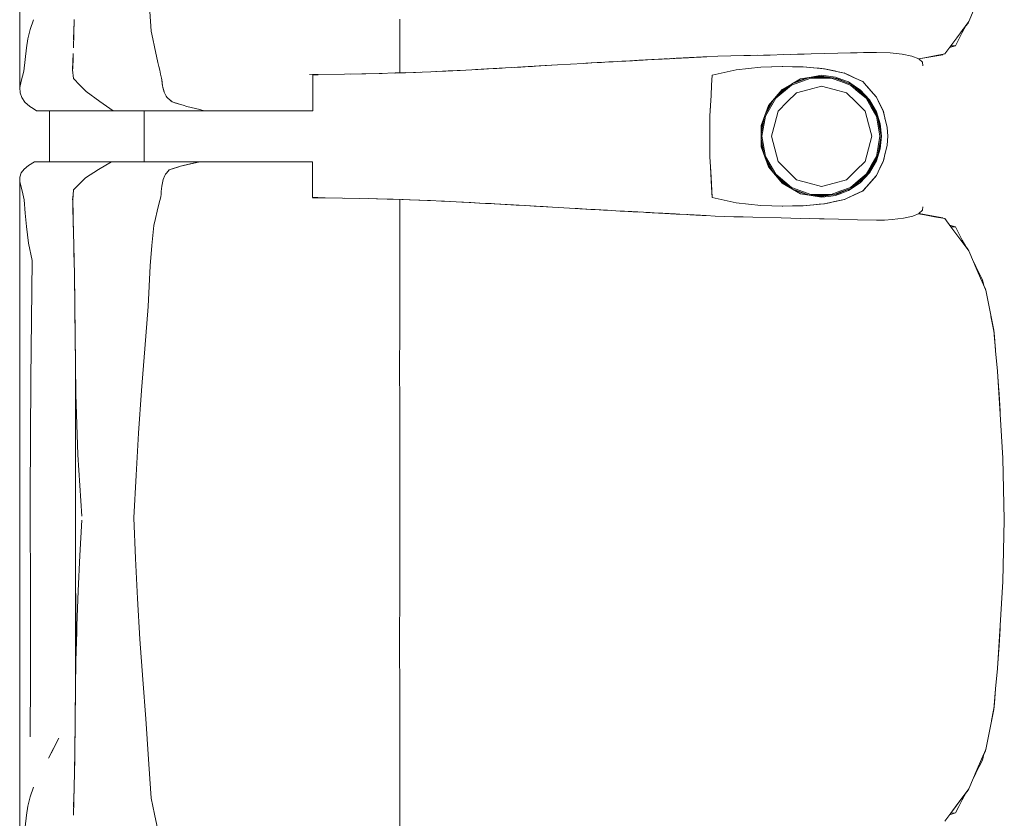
# Model space of a CAD drawing. Header units: millimetres. Extents: x -261 to 187, y -214 to 106.
# Tile 896 of 1056: x -199.671 to -198.899, y 14.096 to 14.721. Entities that reach past the tile are written whole.
import ezdxf

# ---------------------------------------------------------------- set-up
doc = ezdxf.new("R2010")
doc.units = ezdxf.units.MM
doc.header["$LTSCALE"] = 0.005
doc.header["$MEASUREMENT"] = 0
doc.layers.add('IFC-Elemento de mobília-Contorno', color=9, linetype='Continuous', lineweight=5)
doc.layers.add('IFC-Laje-Contorno', color=9, linetype='Continuous', lineweight=5)

msp = doc.modelspace()

# ---------------------------------------------------------------- linework, layer by layer
at = {"layer": 'IFC-Elemento de mobília-Contorno', "lineweight": 5}
for p, q in [((-199.67117, 14.83564), (-199.67109, 14.66802)), ((-198.92716, 14.71982), (-198.92054, 14.73521)), ((-199.56916, 14.72768), (-199.56822, 14.71236)), ((-199.66285, 14.71359), (-199.66035, 14.72108)), ((-199.62876, 14.71032), (-199.62845, 14.72147)), ((-199.62862, 14.71382), (-199.62852, 14.71883)), ((-199.37331, 14.67962), (-199.37331, 14.7217)), ((-198.93663, 14.70715), (-198.92716, 14.71982)), ((-198.92775, 14.71866), (-198.92737, 14.71953)), ((-198.92775, 14.71866), (-198.92737, 14.71953)), ((-199.66473, 14.70627), (-199.66285, 14.71359)), ((-199.62889, 14.70548), (-199.62862, 14.71382)), ((-199.56822, 14.71236), (-199.56689, 14.70619)), ((-198.93493, 14.70604), (-198.93229, 14.71123)), ((-198.93426, 14.71032), (-198.93189, 14.71349)), ((-198.93229, 14.71123), (-198.92965, 14.71641)), ((-198.9319, 14.71347), (-198.93189, 14.71349)), ((-198.9298, 14.71611), (-198.92775, 14.71866)), ((-198.9298, 14.71611), (-198.92775, 14.71866)), ((-198.9298, 14.71611), (-198.92775, 14.71866)), ((-198.92965, 14.71641), (-198.92954, 14.71664)), ((-199.66591, 14.69917), (-199.66473, 14.70627)), ((-199.62906, 14.69918), (-199.62876, 14.71032)), ((-199.56689, 14.70619), (-199.56556, 14.70002)), ((-198.94137, 14.70081), (-198.93663, 14.70715)), ((-198.93756, 14.70086), (-198.93493, 14.70604)), ((-198.93663, 14.70715), (-198.93426, 14.71032)), ((-199.66693, 14.69007), (-199.66591, 14.69917)), ((-199.56556, 14.70002), (-199.56289, 14.68769)), ((-199.02995, 14.69502), (-198.99958, 14.6957)), ((-199.01982, 14.69525), (-198.99958, 14.6957)), ((-199.0097, 14.69548), (-198.99958, 14.6957)), ((-198.99958, 14.6957), (-198.98876, 14.69535)), ((-198.94611, 14.69448), (-198.94374, 14.69765)), ((-198.94374, 14.69765), (-198.94137, 14.70081)), ((-198.94234, 14.69951), (-198.93756, 14.70086)), ((-198.94137, 14.70081), (-198.93756, 14.70086)), ((-199.66796, 14.68097), (-199.66693, 14.69007)), ((-199.62967, 14.68195), (-199.62945, 14.68843)), ((-199.62966, 14.68319), (-199.62936, 14.69118)), ((-199.62945, 14.68843), (-199.62923, 14.69492)), ((-199.62936, 14.69118), (-199.62931, 14.69249)), ((-199.22329, 14.68736), (-199.2139, 14.68788)), ((-199.21591, 14.68777), (-199.20926, 14.68814)), ((-199.21514, 14.68781), (-199.21258, 14.68795)), ((-199.20926, 14.68814), (-199.2026, 14.68851)), ((-199.20926, 14.68814), (-199.20593, 14.68833)), ((-199.20593, 14.68833), (-199.19928, 14.6887)), ((-199.2026, 14.68851), (-199.19928, 14.6887)), ((-199.19928, 14.6887), (-199.19595, 14.68888)), ((-199.19595, 14.68888), (-199.19256, 14.68907)), ((-199.19295, 14.68905), (-199.19275, 14.68906)), ((-199.19275, 14.68906), (-199.19072, 14.68917)), ((-199.19256, 14.68907), (-199.18071, 14.68971)), ((-199.19256, 14.68907), (-199.18918, 14.68925)), ((-199.19256, 14.68907), (-199.19072, 14.68917)), ((-199.19072, 14.68917), (-199.18864, 14.68929)), ((-199.18918, 14.68925), (-199.1824, 14.68962)), ((-199.18918, 14.68925), (-199.18579, 14.68944)), ((-199.18864, 14.68929), (-199.18419, 14.68952)), ((-199.18864, 14.68929), (-199.18713, 14.68936)), ((-199.18579, 14.68944), (-199.1841, 14.68953)), ((-199.1841, 14.68953), (-199.1824, 14.68962)), ((-199.1841, 14.68953), (-199.18274, 14.6896)), ((-199.18402, 14.68953), (-199.1791, 14.6898)), ((-199.1824, 14.68962), (-199.18071, 14.68971)), ((-199.18071, 14.68971), (-199.17056, 14.69026)), ((-199.18071, 14.68971), (-199.17394, 14.69008)), ((-199.18071, 14.68971), (-199.17902, 14.6898)), ((-199.17902, 14.6898), (-199.17563, 14.68999)), ((-199.17563, 14.68999), (-199.17394, 14.69008)), ((-199.17056, 14.69026), (-199.16886, 14.69036)), ((-199.16886, 14.69036), (-199.16749, 14.69043)), ((-199.16749, 14.69043), (-199.16201, 14.69072)), ((-199.16749, 14.69043), (-199.16612, 14.6905)), ((-199.16612, 14.6905), (-199.16338, 14.69065)), ((-199.16228, 14.6907), (-199.16175, 14.69073)), ((-199.16201, 14.69072), (-199.14967, 14.69137)), ((-199.16201, 14.69072), (-199.15789, 14.69093)), ((-199.16201, 14.69072), (-199.15926, 14.69087)), ((-199.16088, 14.69078), (-199.16065, 14.69079)), ((-199.16065, 14.69079), (-199.16021, 14.69082)), ((-199.15926, 14.69087), (-199.15789, 14.69093)), ((-199.1591, 14.69088), (-199.15754, 14.69096)), ((-199.15789, 14.69093), (-199.15652, 14.69101)), ((-199.15754, 14.69096), (-199.15547, 14.69107)), ((-199.15652, 14.69101), (-199.14967, 14.69137)), ((-199.15652, 14.69101), (-199.15515, 14.69108)), ((-199.15651, 14.69101), (-199.15547, 14.69107)), ((-199.15547, 14.69107), (-199.15378, 14.69115)), ((-199.15515, 14.69108), (-199.15378, 14.69115)), ((-199.15378, 14.69115), (-199.15241, 14.69123)), ((-199.15241, 14.69123), (-199.15104, 14.6913)), ((-199.15104, 14.6913), (-199.14967, 14.69137)), ((-199.14967, 14.69137), (-199.1483, 14.69144)), ((-199.1483, 14.69144), (-199.14761, 14.69148)), ((-199.14761, 14.69148), (-199.14692, 14.69152)), ((-199.14692, 14.69152), (-199.14602, 14.69156)), ((-199.14602, 14.69156), (-199.14422, 14.69166)), ((-199.14602, 14.69156), (-199.14512, 14.69161)), ((-199.14512, 14.69161), (-199.14422, 14.69166)), ((-199.14422, 14.69166), (-199.13703, 14.69202)), ((-199.14422, 14.69166), (-199.14063, 14.69184)), ((-199.14422, 14.69166), (-199.14332, 14.6917)), ((-199.14332, 14.6917), (-199.14242, 14.69175)), ((-199.14242, 14.69175), (-199.14018, 14.69186)), ((-199.14063, 14.69184), (-199.13883, 14.69193)), ((-199.14063, 14.69184), (-199.13973, 14.69189)), ((-199.14063, 14.69184), (-199.14018, 14.69186)), ((-199.14018, 14.69186), (-199.13793, 14.69198)), ((-199.14018, 14.69186), (-199.13883, 14.69193)), ((-199.13973, 14.69189), (-199.13883, 14.69193)), ((-199.13883, 14.69193), (-199.13703, 14.69202)), ((-199.13883, 14.69193), (-199.13793, 14.69198)), ((-199.13793, 14.69198), (-199.13567, 14.6921)), ((-199.13793, 14.69198), (-199.13703, 14.69202)), ((-199.13793, 14.69198), (-199.13748, 14.69201)), ((-199.13748, 14.69201), (-199.13703, 14.69202)), ((-199.13703, 14.69202), (-199.13567, 14.6921)), ((-199.13567, 14.6921), (-199.13432, 14.69217)), ((-199.13522, 14.69212), (-199.13387, 14.69219)), ((-199.13522, 14.69212), (-199.13432, 14.69217)), ((-199.13387, 14.69219), (-199.13297, 14.69224)), ((-199.13387, 14.69219), (-199.13342, 14.69221)), ((-199.13297, 14.69224), (-199.13253, 14.69226)), ((-199.13253, 14.69226), (-199.1239, 14.6927)), ((-199.1239, 14.6927), (-199.11368, 14.69293)), ((-199.11368, 14.69293), (-199.10345, 14.69315)), ((-199.10345, 14.69315), (-199.08811, 14.69349)), ((-199.10345, 14.69315), (-199.09834, 14.69327)), ((-199.09834, 14.69327), (-199.08811, 14.69349)), ((-199.09834, 14.69327), (-199.09322, 14.69338)), ((-199.08811, 14.69349), (-199.083, 14.6936)), ((-199.083, 14.6936), (-199.07227, 14.6939)), ((-199.07227, 14.6939), (-199.05617, 14.69435)), ((-199.0669, 14.69405), (-199.05617, 14.69435)), ((-199.0669, 14.69405), (-199.06153, 14.6942)), ((-199.06153, 14.6942), (-199.0508, 14.6945)), ((-199.0508, 14.6945), (-199.04007, 14.69479)), ((-199.04007, 14.69479), (-199.02995, 14.69502)), ((-199.01982, 14.69525), (-199.0097, 14.69548)), ((-198.98876, 14.69535), (-198.97933, 14.69437)), ((-198.97933, 14.69437), (-198.97178, 14.69276)), ((-198.97178, 14.69276), (-198.96645, 14.69059)), ((-198.96645, 14.69059), (-198.96354, 14.68801)), ((-198.96644, 14.69059), (-198.96181, 14.69147)), ((-198.96636, 14.69051), (-198.94768, 14.69384)), ((-198.96636, 14.69051), (-198.96334, 14.69105)), ((-198.96354, 14.68801), (-198.96316, 14.68525)), ((-198.96334, 14.69105), (-198.95551, 14.69245)), ((-198.96181, 14.69147), (-198.95396, 14.69297)), ((-198.95551, 14.69245), (-198.94768, 14.69384)), ((-198.95396, 14.69297), (-198.94611, 14.69448)), ((-198.94768, 14.69384), (-198.94736, 14.69424)), ((-198.94768, 14.69384), (-198.94736, 14.69424)), ((-198.94768, 14.69384), (-198.94736, 14.69424)), ((-198.94768, 14.69384), (-198.94738, 14.69423)), ((-199.669, 14.67704), (-199.66796, 14.68097)), ((-199.62967, 14.68195), (-199.6291, 14.67524)), ((-199.62966, 14.68319), (-199.62964, 14.6829)), ((-199.56289, 14.68769), (-199.56216, 14.68466)), ((-199.56216, 14.68466), (-199.56143, 14.68162)), ((-199.56143, 14.68162), (-199.56069, 14.67859)), ((-199.36247, 14.67993), (-199.34891, 14.6805)), ((-199.36089, 14.68003), (-199.35712, 14.68016)), ((-199.34891, 14.6805), (-199.33534, 14.68108)), ((-199.34494, 14.68067), (-199.3371, 14.68104)), ((-199.3371, 14.68104), (-199.32601, 14.68157)), ((-199.33534, 14.68108), (-199.32137, 14.68181)), ((-199.32137, 14.68181), (-199.30739, 14.68253)), ((-199.31387, 14.6822), (-199.30511, 14.68268)), ((-199.30739, 14.68253), (-199.30013, 14.68295)), ((-199.30511, 14.68268), (-199.29711, 14.68312)), ((-199.30013, 14.68295), (-199.28561, 14.68377)), ((-199.29711, 14.68312), (-199.29287, 14.68336)), ((-199.28561, 14.68377), (-199.27835, 14.68418)), ((-199.28561, 14.68377), (-199.28088, 14.68404)), ((-199.28312, 14.68391), (-199.27264, 14.68452)), ((-199.28088, 14.68404), (-199.27264, 14.68452)), ((-199.27835, 14.68418), (-199.27118, 14.6846)), ((-199.27264, 14.68452), (-199.25837, 14.68534)), ((-199.27264, 14.68452), (-199.26908, 14.68472)), ((-199.27118, 14.6846), (-199.24968, 14.68585)), ((-199.27118, 14.6846), (-199.26402, 14.68501)), ((-199.26402, 14.68501), (-199.24968, 14.68585)), ((-199.24968, 14.68585), (-199.22934, 14.68701)), ((-199.22934, 14.68701), (-199.22257, 14.6874)), ((-199.22934, 14.68701), (-199.2274, 14.68712)), ((-199.2274, 14.68712), (-199.22329, 14.68736)), ((-199.22695, 14.68715), (-199.22329, 14.68736)), ((-199.22588, 14.68721), (-199.22329, 14.68736)), ((-199.22329, 14.68736), (-199.21514, 14.68781)), ((-199.22257, 14.6874), (-199.21591, 14.68777)), ((-199.12829, 14.67793), (-199.10947, 14.68199)), ((-199.11888, 14.67996), (-199.10947, 14.68199)), ((-199.10947, 14.68199), (-199.09018, 14.68405)), ((-199.10947, 14.68199), (-199.09983, 14.68302)), ((-199.09983, 14.68302), (-199.09018, 14.68405)), ((-199.09018, 14.68405), (-199.07308, 14.68459)), ((-199.09018, 14.68405), (-199.08176, 14.68432)), ((-199.08176, 14.68432), (-199.07335, 14.68459)), ((-199.0734, 14.68459), (-199.06529, 14.68446)), ((-199.07335, 14.68459), (-199.07329, 14.68458)), ((-199.07308, 14.68459), (-199.05715, 14.68432)), ((-199.06529, 14.68446), (-199.05723, 14.68432)), ((-199.05723, 14.68432), (-199.04894, 14.68358)), ((-199.05715, 14.68432), (-199.04877, 14.68356)), ((-199.04894, 14.68358), (-199.04065, 14.68284)), ((-199.04877, 14.68356), (-199.04458, 14.68318)), ((-199.04458, 14.68318), (-199.04039, 14.6828)), ((-199.04119, 14.68289), (-199.04039, 14.6828)), ((-199.04065, 14.68284), (-199.02467, 14.67945)), ((-199.04039, 14.6828), (-199.03642, 14.68196)), ((-199.03642, 14.68196), (-199.03241, 14.6811)), ((-199.03245, 14.68111), (-199.02848, 14.68025)), ((-199.02848, 14.68025), (-199.02451, 14.6794)), ((-199.67109, 14.66802), (-199.67004, 14.6731)), ((-199.67004, 14.6731), (-199.669, 14.67704)), ((-199.6291, 14.67524), (-199.62405, 14.6701)), ((-199.56069, 14.67859), (-199.55996, 14.67556)), ((-199.55996, 14.67556), (-199.55979, 14.67407)), ((-199.55979, 14.67407), (-199.55962, 14.67257)), ((-199.55979, 14.67407), (-199.55929, 14.66958)), ((-199.55979, 14.67407), (-199.55946, 14.67108)), ((-199.55962, 14.67257), (-199.55946, 14.67108)), ((-199.44395, 14.67821), (-199.41651, 14.67862)), ((-199.4415, 14.67802), (-199.43932, 14.67802)), ((-199.4415, 14.66322), (-199.4415, 14.67802)), ((-199.43932, 14.67802), (-199.43734, 14.67802)), ((-199.41664, 14.67862), (-199.40299, 14.67887)), ((-199.41183, 14.67871), (-199.39989, 14.67895)), ((-199.40299, 14.67887), (-199.38946, 14.67913)), ((-199.39989, 14.67895), (-199.38692, 14.67921)), ((-199.38946, 14.67913), (-199.37597, 14.67953)), ((-199.37746, 14.67949), (-199.36856, 14.67978)), ((-199.37745, 14.67949), (-199.36869, 14.67977)), ((-199.3768, 14.67951), (-199.3765, 14.67952)), ((-199.3765, 14.67952), (-199.36869, 14.67977)), ((-199.37597, 14.67953), (-199.36247, 14.67993)), ((-199.36869, 14.67977), (-199.36089, 14.68003)), ((-199.12876, 14.66993), (-199.12829, 14.67793)), ((-199.12829, 14.67793), (-199.11888, 14.67996)), ((-199.06625, 14.6708), (-199.05901, 14.67493)), ((-199.06618, 14.67002), (-199.05109, 14.6755)), ((-199.06581, 14.67103), (-199.05225, 14.67595)), ((-199.06416, 14.67199), (-199.05398, 14.67576)), ((-199.05901, 14.67493), (-199.05081, 14.67631)), ((-199.05398, 14.67576), (-199.04262, 14.67703)), ((-199.05109, 14.6755), (-199.03507, 14.67549)), ((-199.05081, 14.67631), (-199.04262, 14.67769)), ((-199.049, 14.67632), (-199.03754, 14.67631)), ((-199.04262, 14.67769), (-199.03718, 14.67701)), ((-199.04262, 14.67703), (-199.03052, 14.67532)), ((-199.03718, 14.67701), (-199.03175, 14.67633)), ((-199.03507, 14.67549), (-199.02753, 14.67276)), ((-199.03327, 14.6757), (-199.02727, 14.67353)), ((-199.03175, 14.67633), (-199.02663, 14.67442)), ((-199.03052, 14.67532), (-199.01927, 14.67056)), ((-199.02753, 14.67276), (-199.02, 14.67002)), ((-199.02727, 14.67353), (-199.02034, 14.67101)), ((-199.02663, 14.67442), (-199.0215, 14.67251)), ((-199.02497, 14.67952), (-199.02451, 14.6794)), ((-199.02467, 14.67945), (-199.01745, 14.67611)), ((-199.02451, 14.6794), (-199.02087, 14.67769)), ((-199.0215, 14.67251), (-199.01696, 14.66948)), ((-199.02087, 14.67769), (-199.01722, 14.67598)), ((-199.01745, 14.67611), (-199.01023, 14.67277)), ((-199.01722, 14.67598), (-199.00994, 14.67256)), ((-199.01059, 14.67294), (-199.00994, 14.67256)), ((-199.01023, 14.67277), (-199.00757, 14.66972)), ((-199.00994, 14.67256), (-199.00735, 14.66956)), ((-199.67109, 14.66802), (-199.67094, 14.66391)), ((-199.62405, 14.6701), (-199.61901, 14.66498)), ((-199.61901, 14.66498), (-199.60846, 14.65713)), ((-199.55946, 14.67108), (-199.55929, 14.66958)), ((-199.55929, 14.66958), (-199.55895, 14.66833)), ((-199.55895, 14.66833), (-199.55827, 14.66581)), ((-199.55895, 14.66833), (-199.55861, 14.66707)), ((-199.55861, 14.66707), (-199.55793, 14.66456)), ((-199.55827, 14.66581), (-199.55793, 14.66456)), ((-199.12922, 14.66193), (-199.12876, 14.66993)), ((-199.08423, 14.65393), (-199.07348, 14.66667)), ((-199.08176, 14.65684), (-199.07414, 14.66536)), ((-199.07849, 14.65973), (-199.06618, 14.67002)), ((-199.07742, 14.66169), (-199.06821, 14.66939)), ((-199.07414, 14.66536), (-199.06567, 14.67113)), ((-199.07348, 14.66667), (-199.06625, 14.6708)), ((-199.06229, 14.66401), (-199.05245, 14.66664)), ((-199.05245, 14.66664), (-199.04262, 14.66928)), ((-199.04262, 14.66928), (-199.03278, 14.66664)), ((-199.03278, 14.66664), (-199.02294, 14.66401)), ((-199.02, 14.67002), (-199.01384, 14.66486)), ((-199.01949, 14.67065), (-199.01332, 14.66549)), ((-199.01927, 14.67056), (-199.00962, 14.66306)), ((-199.01696, 14.66948), (-199.01241, 14.66645)), ((-199.01384, 14.66486), (-199.00767, 14.65971)), ((-199.01332, 14.66549), (-199.00822, 14.66122)), ((-199.01241, 14.66645), (-199.00497, 14.65848)), ((-199.00757, 14.66972), (-198.99958, 14.66056)), ((-199.00735, 14.66956), (-199.00217, 14.66356)), ((-199.00735, 14.66956), (-199.00476, 14.66656)), ((-199.67094, 14.66391), (-199.66957, 14.6602)), ((-199.66957, 14.6602), (-199.66708, 14.65664)), ((-199.60846, 14.65713), (-199.59796, 14.64997)), ((-199.55793, 14.66456), (-199.55744, 14.66353)), ((-199.55744, 14.66353), (-199.55695, 14.6625)), ((-199.55744, 14.66353), (-199.55646, 14.66147)), ((-199.55646, 14.66147), (-199.55597, 14.66045)), ((-199.55597, 14.66045), (-199.55486, 14.65955)), ((-199.55486, 14.65955), (-199.55376, 14.65865)), ((-199.55376, 14.65865), (-199.55265, 14.65775)), ((-199.55376, 14.65865), (-199.55155, 14.65686)), ((-199.55265, 14.65775), (-199.55155, 14.65686)), ((-199.4415, 14.64997), (-199.4415, 14.66322)), ((-199.13015, 14.64594), (-199.12922, 14.66193)), ((-199.12968, 14.65394), (-199.12922, 14.66193)), ((-199.12922, 14.66193), (-199.12921, 14.66216)), ((-199.08667, 14.64725), (-199.07993, 14.65889)), ((-199.08656, 14.64579), (-199.07849, 14.65973)), ((-199.06949, 14.65681), (-199.06229, 14.66401)), ((-199.02294, 14.66401), (-199.01574, 14.65681)), ((-199.00962, 14.66306), (-199.00223, 14.65334)), ((-199.00767, 14.65971), (-199.00365, 14.65275)), ((-199.0057, 14.6579), (-199.00295, 14.65316)), ((-199.00497, 14.65848), (-198.99958, 14.64908)), ((-199.00217, 14.66356), (-198.99958, 14.66056)), ((-198.99958, 14.66056), (-198.99827, 14.65787)), ((-198.99958, 14.66056), (-198.99417, 14.64926)), ((-198.99958, 14.66056), (-198.99822, 14.65774)), ((-198.99827, 14.65787), (-198.99697, 14.65517)), ((-198.99822, 14.65774), (-198.99687, 14.65491)), ((-199.66708, 14.65664), (-199.66325, 14.65324)), ((-199.66325, 14.65324), (-199.66059, 14.65161)), ((-199.66059, 14.65161), (-199.65793, 14.64997)), ((-199.65793, 14.64997), (-199.59796, 14.64997)), ((-199.59796, 14.64997), (-199.55668, 14.64997)), ((-199.57373, 14.60989), (-199.57373, 14.64997)), ((-199.55668, 14.64997), (-199.52662, 14.64997)), ((-199.55155, 14.65686), (-199.54869, 14.65597)), ((-199.55155, 14.65686), (-199.54584, 14.6551)), ((-199.54869, 14.65597), (-199.54584, 14.6551)), ((-199.54584, 14.6551), (-199.54299, 14.65422)), ((-199.54299, 14.65422), (-199.54014, 14.65334)), ((-199.54014, 14.65334), (-199.53, 14.65081)), ((-199.54014, 14.65334), (-199.53338, 14.65165)), ((-199.54014, 14.65334), (-199.53676, 14.6525)), ((-199.53676, 14.6525), (-199.53338, 14.65165)), ((-199.53, 14.65081), (-199.52662, 14.64997)), ((-199.52662, 14.64997), (-199.52465, 14.64997)), ((-199.52465, 14.64997), (-199.52269, 14.64997)), ((-199.52269, 14.64997), (-199.52076, 14.64997)), ((-199.52076, 14.64997), (-199.51883, 14.64997)), ((-199.51883, 14.64997), (-199.51692, 14.64997)), ((-199.51692, 14.64997), (-199.515, 14.64997)), ((-199.515, 14.64997), (-199.51307, 14.64997)), ((-199.51307, 14.64997), (-199.51112, 14.64997)), ((-199.51112, 14.64997), (-199.50914, 14.64997)), ((-199.50914, 14.64997), (-199.50713, 14.64997)), ((-199.50713, 14.64997), (-199.50507, 14.64997)), ((-199.50507, 14.64997), (-199.50296, 14.64997)), ((-199.50296, 14.64997), (-199.50081, 14.64997)), ((-199.50081, 14.64997), (-199.49862, 14.64997)), ((-199.49862, 14.64997), (-199.49643, 14.64997)), ((-199.49643, 14.64997), (-199.49424, 14.64997)), ((-199.49424, 14.64997), (-199.49209, 14.64997)), ((-199.49209, 14.64997), (-199.48998, 14.64997)), ((-199.48998, 14.64997), (-199.48795, 14.64997)), ((-199.48795, 14.64997), (-199.48601, 14.64997)), ((-199.48601, 14.64997), (-199.48418, 14.64997)), ((-199.48418, 14.64997), (-199.48245, 14.64997)), ((-199.48245, 14.64997), (-199.48079, 14.64997)), ((-199.48079, 14.64997), (-199.47916, 14.64997)), ((-199.47916, 14.64997), (-199.47754, 14.64997)), ((-199.47754, 14.64997), (-199.47589, 14.64997)), ((-199.47589, 14.64997), (-199.47417, 14.64997)), ((-199.47417, 14.64997), (-199.47236, 14.64997)), ((-199.47236, 14.64997), (-199.47042, 14.64997)), ((-199.47042, 14.64997), (-199.46834, 14.64997)), ((-199.46834, 14.64997), (-199.46616, 14.64997)), ((-199.46616, 14.64997), (-199.46387, 14.64997)), ((-199.46387, 14.64997), (-199.46149, 14.64997)), ((-199.46149, 14.64997), (-199.45904, 14.64997)), ((-199.45904, 14.64997), (-199.45653, 14.64997)), ((-199.45653, 14.64997), (-199.45398, 14.64997)), ((-199.45398, 14.64997), (-199.45139, 14.64997)), ((-199.45139, 14.64997), (-199.44882, 14.64997)), ((-199.44882, 14.64997), (-199.44628, 14.64997)), ((-199.44628, 14.64997), (-199.44383, 14.64997)), ((-199.44383, 14.64997), (-199.4415, 14.64997)), ((-199.13015, 14.64594), (-199.12968, 14.65394)), ((-199.08709, 14.6461), (-199.08423, 14.65393)), ((-199.0863, 14.64825), (-199.08174, 14.65688)), ((-199.07933, 14.63977), (-199.0767, 14.64961)), ((-199.0767, 14.64961), (-199.06949, 14.65681)), ((-199.01574, 14.65681), (-199.00854, 14.64961)), ((-199.00854, 14.64961), (-199.0059, 14.63977)), ((-199.00365, 14.65275), (-198.99962, 14.64579)), ((-199.00295, 14.65316), (-199.00019, 14.64837)), ((-199.00223, 14.65334), (-198.99758, 14.64204)), ((-198.99697, 14.65517), (-198.99566, 14.65248)), ((-198.99687, 14.65491), (-198.99552, 14.65209)), ((-198.99687, 14.65491), (-198.99417, 14.64926)), ((-198.99566, 14.65248), (-198.99436, 14.64979)), ((-198.99552, 14.65209), (-198.99417, 14.64926)), ((-198.99436, 14.64979), (-198.99429, 14.64953)), ((-198.99429, 14.64953), (-198.99277, 14.6433)), ((-198.99417, 14.64926), (-198.99268, 14.64304)), ((-199.13015, 14.63793), (-199.13015, 14.64594)), ((-199.08995, 14.63826), (-199.08709, 14.6461)), ((-199.08986, 14.63188), (-199.08758, 14.64475)), ((-199.08986, 14.63564), (-199.08763, 14.64461)), ((-199.08936, 14.62993), (-199.08656, 14.64579)), ((-198.99962, 14.64579), (-198.99822, 14.63786)), ((-198.99958, 14.64908), (-198.99664, 14.63972)), ((-198.99857, 14.64443), (-198.99743, 14.638)), ((-198.99758, 14.64204), (-198.996, 14.62993)), ((-198.99293, 14.64395), (-198.99268, 14.64304)), ((-198.99277, 14.6433), (-198.99198, 14.64006)), ((-198.99277, 14.6433), (-198.99119, 14.63682)), ((-198.99273, 14.64324), (-198.99225, 14.64122)), ((-198.99268, 14.64304), (-198.99119, 14.63682)), ((-199.13015, 14.63793), (-199.13015, 14.62992)), ((-199.08995, 14.63826), (-199.08995, 14.62158)), ((-199.08986, 14.62422), (-199.08986, 14.63564)), ((-199.08197, 14.62993), (-199.07933, 14.63977)), ((-199.0059, 14.63977), (-199.00327, 14.62993)), ((-198.99822, 14.63786), (-198.99682, 14.62993)), ((-198.99743, 14.638), (-198.996, 14.62993)), ((-198.99664, 14.63972), (-198.99565, 14.62992)), ((-198.99225, 14.64122), (-198.99119, 14.63682)), ((-198.99198, 14.64006), (-198.99119, 14.63682)), ((-198.99119, 14.63682), (-198.99062, 14.62992)), ((-199.13015, 14.61391), (-199.13015, 14.62992)), ((-199.08986, 14.62798), (-199.08758, 14.61509)), ((-199.08936, 14.62993), (-199.08656, 14.61406)), ((-199.08197, 14.62993), (-199.07933, 14.62009)), ((-199.0059, 14.62009), (-199.00327, 14.62993)), ((-198.99822, 14.622), (-198.99682, 14.62993)), ((-198.99758, 14.61782), (-198.996, 14.62993)), ((-198.99706, 14.62396), (-198.996, 14.62993)), ((-198.99664, 14.62013), (-198.99565, 14.62992)), ((-198.99119, 14.62304), (-198.99062, 14.62992)), ((-199.08995, 14.62158), (-199.08423, 14.60592)), ((-199.08986, 14.62422), (-199.08763, 14.61523)), ((-199.07933, 14.62009), (-199.0767, 14.61025)), ((-199.00854, 14.61025), (-199.0059, 14.62009)), ((-198.99962, 14.61407), (-198.99822, 14.622)), ((-198.99958, 14.61078), (-198.99664, 14.62013)), ((-198.99857, 14.61542), (-198.99706, 14.62396)), ((-198.99277, 14.61655), (-198.99198, 14.6198)), ((-198.99273, 14.61664), (-198.99225, 14.61864)), ((-198.99268, 14.61682), (-198.99119, 14.62304)), ((-198.99225, 14.61864), (-198.99119, 14.62304)), ((-198.99198, 14.6198), (-198.99119, 14.62304)), ((-199.13015, 14.61391), (-199.12968, 14.60592)), ((-199.08668, 14.61263), (-199.07993, 14.60097)), ((-199.08656, 14.61406), (-199.07849, 14.60013)), ((-199.08631, 14.6116), (-199.08176, 14.60302)), ((-199.00497, 14.60137), (-198.99958, 14.61078)), ((-199.00365, 14.60711), (-198.99962, 14.61407)), ((-199.00295, 14.6067), (-199.00018, 14.61149)), ((-199.00223, 14.60652), (-198.99758, 14.61782)), ((-198.99436, 14.61007), (-198.99277, 14.61655)), ((-198.99417, 14.6106), (-198.99268, 14.61682)), ((-198.99293, 14.6159), (-198.99268, 14.61682)), ((-199.66994, 14.6012), (-199.66775, 14.60424)), ((-199.66775, 14.60424), (-199.66435, 14.6071)), ((-199.66435, 14.6071), (-199.65949, 14.60989)), ((-199.65949, 14.60989), (-199.59924, 14.60989)), ((-199.61949, 14.59728), (-199.60934, 14.60396)), ((-199.60934, 14.60396), (-199.59924, 14.60989)), ((-199.59924, 14.60989), (-199.53008, 14.60989)), ((-199.58398, 14.60989), (-199.57373, 14.60989)), ((-199.55614, 14.60106), (-199.55389, 14.60372)), ((-199.55539, 14.60195), (-199.55389, 14.60372)), ((-199.55464, 14.60283), (-199.55389, 14.60372)), ((-199.55389, 14.60372), (-199.54511, 14.60656)), ((-199.55389, 14.60372), (-199.54731, 14.60585)), ((-199.54731, 14.60585), (-199.54511, 14.60656)), ((-199.54511, 14.60656), (-199.53008, 14.60989)), ((-199.54511, 14.60656), (-199.5376, 14.60822)), ((-199.54511, 14.60656), (-199.54136, 14.60739)), ((-199.5376, 14.60822), (-199.53008, 14.60989)), ((-199.5376, 14.60822), (-199.53384, 14.60906)), ((-199.53384, 14.60906), (-199.53008, 14.60989)), ((-199.53178, 14.60989), (-199.52877, 14.60989)), ((-199.53008, 14.60989), (-199.5281, 14.60989)), ((-199.52877, 14.60989), (-199.52595, 14.60989)), ((-199.5281, 14.60989), (-199.52613, 14.60989)), ((-199.52613, 14.60989), (-199.52417, 14.60989)), ((-199.52417, 14.60989), (-199.52224, 14.60989)), ((-199.52224, 14.60989), (-199.52032, 14.60989)), ((-199.52032, 14.60989), (-199.51842, 14.60989)), ((-199.51842, 14.60989), (-199.51651, 14.60989)), ((-199.51651, 14.60989), (-199.5146, 14.60989)), ((-199.5146, 14.60989), (-199.51268, 14.60989)), ((-199.51268, 14.60989), (-199.51074, 14.60989)), ((-199.51074, 14.60989), (-199.50878, 14.60989)), ((-199.50878, 14.60989), (-199.50677, 14.60989)), ((-199.50677, 14.60989), (-199.50472, 14.60989)), ((-199.50472, 14.60989), (-199.50262, 14.60989)), ((-199.50262, 14.60989), (-199.50047, 14.60989)), ((-199.50047, 14.60989), (-199.4983, 14.60989)), ((-199.4983, 14.60989), (-199.49612, 14.60989)), ((-199.49612, 14.60989), (-199.49395, 14.60989)), ((-199.49395, 14.60989), (-199.49182, 14.60989)), ((-199.49182, 14.60989), (-199.48974, 14.60989)), ((-199.48974, 14.60989), (-199.48773, 14.60989)), ((-199.48773, 14.60989), (-199.48582, 14.60989)), ((-199.48582, 14.60989), (-199.48401, 14.60989)), ((-199.48401, 14.60989), (-199.4823, 14.60989)), ((-199.4823, 14.60989), (-199.48066, 14.60989)), ((-199.48066, 14.60989), (-199.47905, 14.60989)), ((-199.47905, 14.60989), (-199.47743, 14.60989)), ((-199.47743, 14.60989), (-199.47579, 14.60989)), ((-199.47579, 14.60989), (-199.47408, 14.60989)), ((-199.47408, 14.60989), (-199.47228, 14.60989)), ((-199.47228, 14.60989), (-199.47034, 14.60989)), ((-199.47034, 14.60989), (-199.46828, 14.60989)), ((-199.46828, 14.60989), (-199.46611, 14.60989)), ((-199.46611, 14.60989), (-199.46383, 14.60989)), ((-199.46383, 14.60989), (-199.46148, 14.60989)), ((-199.46148, 14.60989), (-199.45904, 14.60989)), ((-199.45904, 14.60989), (-199.45655, 14.60989)), ((-199.45655, 14.60989), (-199.45402, 14.60989)), ((-199.45402, 14.60989), (-199.45145, 14.60989)), ((-199.45145, 14.60989), (-199.44889, 14.60989)), ((-199.44889, 14.60989), (-199.44637, 14.60989)), ((-199.44637, 14.60989), (-199.44394, 14.60989)), ((-199.44394, 14.60989), (-199.44161, 14.60989)), ((-199.44161, 14.59664), (-199.44161, 14.60989)), ((-199.12968, 14.60592), (-199.12922, 14.59792)), ((-199.12968, 14.60592), (-199.12876, 14.58993)), ((-199.08423, 14.60592), (-199.07885, 14.59955)), ((-199.08176, 14.60302), (-199.07414, 14.5945)), ((-199.0767, 14.61025), (-199.06949, 14.60305)), ((-199.06949, 14.60305), (-199.06229, 14.59585)), ((-199.02294, 14.59585), (-199.01574, 14.60305)), ((-199.01574, 14.60305), (-199.00854, 14.61025)), ((-199.00962, 14.59679), (-199.00223, 14.60652)), ((-199.00767, 14.60015), (-199.00365, 14.60711)), ((-199.0057, 14.60195), (-199.00295, 14.6067)), ((-198.99958, 14.5993), (-198.99687, 14.60495)), ((-198.99827, 14.60199), (-198.99697, 14.60469)), ((-198.99822, 14.60212), (-198.99687, 14.60495)), ((-198.99697, 14.60469), (-198.99566, 14.60738)), ((-198.99687, 14.60495), (-198.99552, 14.60777)), ((-198.99566, 14.60738), (-198.99436, 14.61007)), ((-198.99552, 14.60777), (-198.99417, 14.6106)), ((-199.67119, 14.44444), (-199.67108, 14.59788)), ((-199.67108, 14.59788), (-199.66994, 14.6012)), ((-199.67108, 14.59788), (-199.671, 14.59417)), ((-199.6291, 14.58804), (-199.61949, 14.59728)), ((-199.6243, 14.59266), (-199.61949, 14.59728)), ((-199.55917, 14.59343), (-199.55862, 14.59609)), ((-199.55889, 14.59476), (-199.55862, 14.59609)), ((-199.55862, 14.59609), (-199.55732, 14.59915)), ((-199.55732, 14.59915), (-199.55688, 14.60018)), ((-199.55688, 14.60018), (-199.55614, 14.60106)), ((-199.55614, 14.60106), (-199.55539, 14.60195)), ((-199.55539, 14.60195), (-199.55464, 14.60283)), ((-199.44161, 14.58184), (-199.44161, 14.59664)), ((-199.12922, 14.59792), (-199.12829, 14.58193)), ((-199.12922, 14.59792), (-199.12876, 14.58993)), ((-199.12922, 14.59792), (-199.12921, 14.59775)), ((-199.07885, 14.59955), (-199.07347, 14.59317)), ((-199.07849, 14.60013), (-199.06618, 14.58983)), ((-199.07742, 14.59816), (-199.06821, 14.59046)), ((-199.06229, 14.59585), (-199.05245, 14.59321)), ((-199.03278, 14.59321), (-199.02294, 14.59585)), ((-199.01927, 14.5893), (-199.00962, 14.59679)), ((-199.01384, 14.59499), (-199.00767, 14.60015)), ((-199.01332, 14.59437), (-199.00822, 14.59864)), ((-199.01241, 14.59341), (-199.00497, 14.60137)), ((-199.00735, 14.59029), (-199.00217, 14.5963)), ((-199.0049, 14.59319), (-198.99958, 14.5993)), ((-199.00476, 14.5933), (-199.00217, 14.5963)), ((-199.00217, 14.5963), (-198.99958, 14.5993)), ((-198.99958, 14.5993), (-198.99822, 14.60212)), ((-198.99958, 14.5993), (-198.99827, 14.60199)), ((-199.671, 14.59417), (-199.6698, 14.58932)), ((-199.6698, 14.58932), (-199.66873, 14.58475)), ((-199.62938, 14.58412), (-199.6291, 14.58804)), ((-199.62938, 14.58405), (-199.6291, 14.58804)), ((-199.6291, 14.58804), (-199.6243, 14.59266)), ((-199.56016, 14.58657), (-199.55994, 14.58867)), ((-199.55994, 14.58867), (-199.55972, 14.59078)), ((-199.55972, 14.59078), (-199.55917, 14.59343)), ((-199.55972, 14.59078), (-199.55944, 14.5921)), ((-199.55944, 14.5921), (-199.55917, 14.59343)), ((-199.55917, 14.59343), (-199.55889, 14.59476)), ((-199.12876, 14.58993), (-199.12829, 14.58193)), ((-199.07414, 14.5945), (-199.06564, 14.58871)), ((-199.07347, 14.59317), (-199.05901, 14.58493)), ((-199.06618, 14.58983), (-199.05109, 14.58436)), ((-199.06591, 14.58886), (-199.05225, 14.5839)), ((-199.06417, 14.58787), (-199.05398, 14.5841)), ((-199.05245, 14.59321), (-199.04262, 14.59058)), ((-199.04262, 14.59058), (-199.03278, 14.59321)), ((-199.03052, 14.58454), (-199.01927, 14.5893)), ((-199.02753, 14.5871), (-199.02, 14.58983)), ((-199.02727, 14.58633), (-199.02041, 14.58882)), ((-199.0215, 14.58735), (-199.01696, 14.59038)), ((-199.02, 14.58983), (-199.01384, 14.59499)), ((-199.01947, 14.58921), (-199.01332, 14.59437)), ((-199.01696, 14.59038), (-199.01241, 14.59341)), ((-199.01023, 14.58709), (-199.00757, 14.59014)), ((-199.00994, 14.58729), (-199.00735, 14.59029)), ((-199.00757, 14.59014), (-199.0049, 14.59319)), ((-199.00735, 14.59029), (-199.00476, 14.5933)), ((-199.66873, 14.58475), (-199.66766, 14.58017)), ((-199.66766, 14.58017), (-199.66678, 14.5697)), ((-199.62967, 14.58021), (-199.62938, 14.58412)), ((-199.62966, 14.58005), (-199.62938, 14.58405)), ((-199.62966, 14.58005), (-199.62932, 14.568)), ((-199.62966, 14.58005), (-199.62943, 14.57202)), ((-199.56199, 14.57678), (-199.5606, 14.58237)), ((-199.5606, 14.58237), (-199.56038, 14.58447)), ((-199.56038, 14.58447), (-199.56016, 14.58657)), ((-199.44161, 14.58184), (-199.43942, 14.58184)), ((-199.44161, 14.58178), (-199.43183, 14.58164)), ((-199.43942, 14.58184), (-199.43743, 14.58184)), ((-199.43183, 14.58164), (-199.41824, 14.58144)), ((-199.41824, 14.58144), (-199.40492, 14.58119)), ((-199.41642, 14.58139), (-199.40492, 14.58119)), ((-199.40492, 14.58119), (-199.39159, 14.58094)), ((-199.39797, 14.58106), (-199.38318, 14.58068)), ((-199.39159, 14.58094), (-199.37831, 14.58056)), ((-199.38318, 14.58068), (-199.37058, 14.58034)), ((-199.37831, 14.58056), (-199.36504, 14.58018)), ((-199.37331, 14.58042), (-199.37331, 14.54758)), ((-199.36556, 14.5802), (-199.34913, 14.5795)), ((-199.36504, 14.58018), (-199.35164, 14.57962)), ((-199.12829, 14.58193), (-199.10952, 14.57787)), ((-199.12829, 14.58193), (-199.11891, 14.5799)), ((-199.11891, 14.5799), (-199.10952, 14.57787)), ((-199.05901, 14.58493), (-199.05078, 14.58354)), ((-199.05398, 14.5841), (-199.04262, 14.58283)), ((-199.05109, 14.58436), (-199.03507, 14.58436)), ((-199.05081, 14.58355), (-199.04262, 14.58217)), ((-199.049, 14.58354), (-199.03757, 14.58354)), ((-199.04262, 14.58283), (-199.03052, 14.58454)), ((-199.04262, 14.58217), (-199.03718, 14.58285)), ((-199.04065, 14.57702), (-199.02467, 14.58041)), ((-199.03718, 14.58285), (-199.03175, 14.58353)), ((-199.03507, 14.58436), (-199.02753, 14.5871)), ((-199.03325, 14.58415), (-199.02727, 14.58633)), ((-199.03175, 14.58353), (-199.02663, 14.58544)), ((-199.02848, 14.5796), (-199.02451, 14.58045)), ((-199.02663, 14.58544), (-199.0215, 14.58735)), ((-199.02497, 14.58034), (-199.02451, 14.58045)), ((-199.02467, 14.58041), (-199.01745, 14.58375)), ((-199.02451, 14.58045), (-199.02087, 14.58217)), ((-199.02095, 14.58213), (-199.01722, 14.58387)), ((-199.01745, 14.58375), (-199.01023, 14.58709)), ((-199.01722, 14.58387), (-199.00994, 14.58729)), ((-199.01059, 14.58692), (-199.01016, 14.58717)), ((-199.62944, 14.57241), (-199.62922, 14.56462)), ((-199.56338, 14.57119), (-199.56199, 14.57678)), ((-199.35164, 14.57962), (-199.33823, 14.57907)), ((-199.34913, 14.5795), (-199.34058, 14.57913)), ((-199.34058, 14.57913), (-199.33417, 14.57886)), ((-199.33823, 14.57907), (-199.32445, 14.57836)), ((-199.32461, 14.57837), (-199.31756, 14.578)), ((-199.32457, 14.57837), (-199.32336, 14.5783)), ((-199.32336, 14.5783), (-199.3147, 14.57784)), ((-199.32336, 14.5783), (-199.30604, 14.57737)), ((-199.31756, 14.578), (-199.31067, 14.57765)), ((-199.3147, 14.57784), (-199.30604, 14.57737)), ((-199.31067, 14.57765), (-199.30353, 14.57725)), ((-199.30604, 14.57737), (-199.30164, 14.57714)), ((-199.30353, 14.57725), (-199.28211, 14.57604)), ((-199.30353, 14.57725), (-199.28925, 14.57644)), ((-199.28925, 14.57644), (-199.28211, 14.57604)), ((-199.28854, 14.5764), (-199.27971, 14.5759)), ((-199.28854, 14.5764), (-199.28211, 14.57604)), ((-199.28211, 14.57604), (-199.275, 14.57563)), ((-199.27971, 14.5759), (-199.27088, 14.57539)), ((-199.275, 14.57563), (-199.26788, 14.57522)), ((-199.275, 14.57563), (-199.25365, 14.57439)), ((-199.27088, 14.57539), (-199.2678, 14.57521)), ((-199.26788, 14.57522), (-199.26076, 14.5748)), ((-199.26788, 14.57522), (-199.25365, 14.57439)), ((-199.26076, 14.5748), (-199.25365, 14.57439)), ((-199.25365, 14.57439), (-199.2402, 14.57362)), ((-199.2402, 14.57362), (-199.22676, 14.57284)), ((-199.2402, 14.57362), (-199.23348, 14.57323)), ((-199.23348, 14.57323), (-199.22676, 14.57284)), ((-199.2321, 14.57315), (-199.2266, 14.57283)), ((-199.22738, 14.57288), (-199.2266, 14.57283)), ((-199.22676, 14.57284), (-199.22348, 14.57266)), ((-199.2266, 14.57283), (-199.22099, 14.57252)), ((-199.2266, 14.57283), (-199.22233, 14.5726)), ((-199.2266, 14.57283), (-199.22238, 14.5726)), ((-199.22348, 14.57266), (-199.22021, 14.57248)), ((-199.22021, 14.57248), (-199.2071, 14.57174)), ((-199.21693, 14.57229), (-199.21038, 14.57192)), ((-199.21693, 14.57229), (-199.2071, 14.57174)), ((-199.21693, 14.57229), (-199.21365, 14.57211)), ((-199.21365, 14.57211), (-199.21038, 14.57192)), ((-199.10952, 14.57787), (-199.09018, 14.57581)), ((-199.10952, 14.57787), (-199.09985, 14.57684)), ((-199.09985, 14.57684), (-199.09018, 14.57581)), ((-199.09018, 14.57581), (-199.07308, 14.57526)), ((-199.09018, 14.57581), (-199.07327, 14.57526)), ((-199.0734, 14.57527), (-199.06529, 14.5754)), ((-199.07335, 14.57527), (-199.07329, 14.57527)), ((-199.07308, 14.57526), (-199.05715, 14.57554)), ((-199.06529, 14.5754), (-199.05723, 14.57554)), ((-199.05723, 14.57554), (-199.04894, 14.57628)), ((-199.05715, 14.57554), (-199.04877, 14.5763)), ((-199.04894, 14.57628), (-199.04065, 14.57702)), ((-199.04877, 14.5763), (-199.04458, 14.57667)), ((-199.04458, 14.57667), (-199.04039, 14.57705)), ((-199.04096, 14.57699), (-199.0406, 14.57703)), ((-199.04039, 14.57705), (-199.03642, 14.5779)), ((-199.03642, 14.5779), (-199.03241, 14.57876)), ((-199.03245, 14.57875), (-199.02848, 14.5796)), ((-198.96347, 14.57197), (-198.96318, 14.57467)), ((-199.66678, 14.5697), (-199.66591, 14.55922)), ((-199.62931, 14.56776), (-199.6292, 14.56399)), ((-199.62922, 14.56462), (-199.62897, 14.55443)), ((-199.56616, 14.56001), (-199.56477, 14.5656)), ((-199.56477, 14.5656), (-199.56338, 14.57119)), ((-199.21038, 14.57192), (-199.2071, 14.57174)), ((-199.2071, 14.57174), (-199.20055, 14.57138)), ((-199.2071, 14.57174), (-199.20382, 14.57156)), ((-199.20382, 14.57156), (-199.20055, 14.57138)), ((-199.20055, 14.57138), (-199.1972, 14.57119)), ((-199.1972, 14.57119), (-199.1821, 14.57037)), ((-199.1943, 14.57103), (-199.19127, 14.57086)), ((-199.19384, 14.57101), (-199.18713, 14.57064)), ((-199.19384, 14.57101), (-199.19127, 14.57086)), ((-199.19384, 14.57101), (-199.19049, 14.57083)), ((-199.19384, 14.57101), (-199.1821, 14.57037)), ((-199.19348, 14.57099), (-199.1934, 14.57098)), ((-199.19348, 14.57099), (-199.19345, 14.57099)), ((-199.19127, 14.57086), (-199.18903, 14.57074)), ((-199.19049, 14.57083), (-199.18713, 14.57064)), ((-199.18903, 14.57074), (-199.1868, 14.57062)), ((-199.18763, 14.57067), (-199.18735, 14.57065)), ((-199.18737, 14.57066), (-199.18655, 14.57061)), ((-199.18713, 14.57064), (-199.18655, 14.57061)), ((-199.18713, 14.57064), (-199.1821, 14.57037)), ((-199.1868, 14.57062), (-199.18545, 14.57055)), ((-199.1821, 14.57037), (-199.18042, 14.57027)), ((-199.18042, 14.57027), (-199.17706, 14.57009)), ((-199.17706, 14.57009), (-199.17539, 14.57)), ((-199.17539, 14.57), (-199.17371, 14.56991)), ((-199.17371, 14.56991), (-199.17041, 14.56974)), ((-199.17041, 14.56974), (-199.14814, 14.56855)), ((-199.17041, 14.56974), (-199.15887, 14.56912)), ((-199.17041, 14.56974), (-199.16876, 14.56965)), ((-199.16876, 14.56965), (-199.16546, 14.56947)), ((-199.16876, 14.56965), (-199.16711, 14.56956)), ((-199.16711, 14.56956), (-199.16546, 14.56947)), ((-199.16546, 14.56947), (-199.16217, 14.5693)), ((-199.16313, 14.56935), (-199.15883, 14.56912)), ((-199.16217, 14.5693), (-199.15887, 14.56912)), ((-199.16103, 14.56924), (-199.15995, 14.56918)), ((-199.16051, 14.56921), (-199.15887, 14.56912)), ((-199.15995, 14.56918), (-199.15772, 14.56906)), ((-199.15995, 14.56918), (-199.15883, 14.56912)), ((-199.15887, 14.56912), (-199.15722, 14.56904)), ((-199.15887, 14.56912), (-199.15557, 14.56895)), ((-199.15775, 14.56906), (-199.1566, 14.569)), ((-199.15722, 14.56904), (-199.15557, 14.56895)), ((-199.1566, 14.569), (-199.15548, 14.56894)), ((-199.15557, 14.56895), (-199.15392, 14.56886)), ((-199.15427, 14.56888), (-199.1537, 14.56885)), ((-199.14814, 14.56855), (-199.14732, 14.56851)), ((-199.14732, 14.56851), (-199.14593, 14.56844)), ((-199.14593, 14.56844), (-199.14455, 14.56837)), ((-199.14455, 14.56837), (-199.14385, 14.56833)), ((-199.14385, 14.56833), (-199.14316, 14.5683)), ((-199.14316, 14.5683), (-199.14247, 14.56826)), ((-199.14247, 14.56826), (-199.14108, 14.56819)), ((-199.14108, 14.56819), (-199.14038, 14.56816)), ((-199.14038, 14.56816), (-199.13969, 14.56812)), ((-199.13969, 14.56812), (-199.1383, 14.56805)), ((-199.1383, 14.56805), (-199.13761, 14.56801)), ((-199.13761, 14.56801), (-199.13622, 14.56795)), ((-199.13622, 14.56795), (-199.13314, 14.56778)), ((-199.13314, 14.56778), (-199.12605, 14.56742)), ((-199.12605, 14.56742), (-199.11896, 14.56706)), ((-199.11896, 14.56706), (-199.1115, 14.56688)), ((-199.1115, 14.56688), (-199.10404, 14.5667)), ((-199.10404, 14.5667), (-199.09657, 14.56652)), ((-199.09657, 14.56652), (-199.07419, 14.56597)), ((-199.07419, 14.56597), (-199.06672, 14.56579)), ((-199.06672, 14.56579), (-199.05926, 14.56561)), ((-199.05926, 14.56561), (-199.02942, 14.56488)), ((-199.0518, 14.56543), (-199.04434, 14.56525)), ((-199.0518, 14.56543), (-199.02942, 14.56488)), ((-199.04434, 14.56525), (-199.02942, 14.56488)), ((-199.02942, 14.56488), (-199.0145, 14.56452)), ((-199.0145, 14.56452), (-198.99958, 14.56415)), ((-198.99326, 14.56429), (-198.98735, 14.56461)), ((-198.98735, 14.56461), (-198.97834, 14.56564)), ((-198.97834, 14.56564), (-198.97118, 14.56727)), ((-198.97118, 14.56727), (-198.96616, 14.56944)), ((-198.96651, 14.56929), (-198.96181, 14.56839)), ((-198.96637, 14.56934), (-198.96334, 14.56881)), ((-198.96628, 14.56933), (-198.96347, 14.57197)), ((-198.96628, 14.56933), (-198.94768, 14.56601)), ((-198.96334, 14.56881), (-198.95551, 14.56741)), ((-198.96181, 14.56839), (-198.95396, 14.56688)), ((-198.95551, 14.56741), (-198.94768, 14.56601)), ((-198.95396, 14.56688), (-198.94611, 14.56538)), ((-198.94768, 14.56601), (-198.94738, 14.56563)), ((-198.94768, 14.56601), (-198.94736, 14.56562)), ((-198.94768, 14.56601), (-198.94736, 14.56562)), ((-198.94611, 14.56538), (-198.94137, 14.55905)), ((-199.66591, 14.55922), (-199.66422, 14.54615)), ((-199.6292, 14.56399), (-199.62894, 14.55319)), ((-199.56754, 14.54426), (-199.56616, 14.56001)), ((-198.99958, 14.56415), (-198.99326, 14.56429)), ((-198.94234, 14.56034), (-198.93756, 14.559)), ((-198.94137, 14.55905), (-198.93756, 14.559)), ((-198.94137, 14.55905), (-198.93663, 14.55271)), ((-198.93756, 14.559), (-198.93493, 14.55382)), ((-199.62897, 14.55443), (-199.62872, 14.54423)), ((-198.93663, 14.55271), (-198.93189, 14.54637)), ((-198.93493, 14.55382), (-198.93229, 14.54863)), ((-199.66422, 14.54615), (-199.66144, 14.53249)), ((-199.62872, 14.54423), (-199.62835, 14.5211)), ((-199.6287, 14.54297), (-199.62869, 14.54238)), ((-199.62869, 14.54238), (-199.62846, 14.52774)), ((-199.56892, 14.52852), (-199.56754, 14.54426)), ((-199.37331, 14.51144), (-199.37331, 14.54758)), ((-198.93229, 14.54863), (-198.92965, 14.54345)), ((-198.93189, 14.54637), (-198.92716, 14.54004)), ((-198.9298, 14.54375), (-198.92775, 14.5412)), ((-198.9298, 14.54375), (-198.92775, 14.5412)), ((-198.9298, 14.54374), (-198.92775, 14.5412)), ((-198.92965, 14.54345), (-198.92953, 14.54322)), ((-198.92775, 14.5412), (-198.92737, 14.54033)), ((-198.92775, 14.5412), (-198.92737, 14.54033)), ((-198.92775, 14.5412), (-198.92737, 14.54033)), ((-198.92716, 14.54004), (-198.92054, 14.52465)), ((-199.66258, 14.43999), (-199.66144, 14.53249)), ((-199.56967, 14.51248), (-199.56892, 14.52852)), ((-198.92399, 14.53268), (-198.92174, 14.5279)), ((-198.92385, 14.53234), (-198.92175, 14.52792)), ((-198.92385, 14.53234), (-198.92054, 14.52465)), ((-198.92175, 14.52792), (-198.91911, 14.52272)), ((-198.92174, 14.5279), (-198.91911, 14.52272)), ((-199.62835, 14.5211), (-199.62807, 14.50025)), ((-199.62834, 14.52022), (-199.62833, 14.51989)), ((-199.62833, 14.51989), (-199.62804, 14.4979)), ((-198.92054, 14.52465), (-198.91392, 14.50926)), ((-198.92054, 14.52465), (-198.91723, 14.51696)), ((-198.91911, 14.52272), (-198.91647, 14.51753)), ((-199.57042, 14.49644), (-199.56967, 14.51248)), ((-199.37331, 14.47564), (-199.37331, 14.51144)), ((-198.91647, 14.51753), (-198.9155, 14.51294)), ((-198.91565, 14.51362), (-198.91422, 14.51038)), ((-198.91564, 14.51362), (-198.91422, 14.51038)), ((-198.91422, 14.51038), (-198.91406, 14.50959)), ((-198.91392, 14.50926), (-198.9077, 14.47788)), ((-199.62807, 14.50025), (-199.62792, 14.48891)), ((-199.62804, 14.4979), (-199.62773, 14.47476)), ((-199.57298, 14.46345), (-199.57042, 14.49644)), ((-198.91236, 14.50142), (-198.9077, 14.47788)), ((-198.91236, 14.50142), (-198.91081, 14.49357)), ((-199.62792, 14.48891), (-199.62777, 14.47756)), ((-198.90984, 14.48868), (-198.90939, 14.48645)), ((-198.90939, 14.48645), (-198.90778, 14.47847)), ((-199.62777, 14.47756), (-199.6277, 14.47209)), ((-199.62773, 14.47476), (-199.62743, 14.45113)), ((-199.37334, 14.44899), (-199.37331, 14.47564)), ((-198.90778, 14.47847), (-198.90772, 14.47797)), ((-198.9077, 14.47788), (-198.90735, 14.47424)), ((-198.9077, 14.47788), (-198.9071, 14.47302)), ((-198.90735, 14.47424), (-198.90629, 14.46299)), ((-198.9071, 14.47302), (-198.90618, 14.46182)), ((-199.62768, 14.47042), (-199.62745, 14.45319)), ((-199.57561, 14.43064), (-199.57298, 14.46345)), ((-198.90629, 14.46299), (-198.90618, 14.46182)), ((-198.90618, 14.46182), (-198.90465, 14.44576)), ((-199.62745, 14.19207), (-199.62745, 14.45319)), ((-199.62743, 14.45113), (-199.62714, 14.42797)), ((-199.37334, 14.44899), (-199.37331, 14.41915)), ((-199.67119, 14.44444), (-199.67117, 14.2345)), ((-198.90465, 14.44576), (-198.90358, 14.429)), ((-198.90463, 14.44541), (-198.90462, 14.44533)), ((-198.90462, 14.44533), (-198.90369, 14.43084)), ((-199.66288, 14.34761), (-199.66258, 14.43999)), ((-199.62714, 14.42797), (-199.62561, 14.38032)), ((-199.578, 14.39737), (-199.57561, 14.43064)), ((-198.90373, 14.43138), (-198.90345, 14.42787)), ((-198.90358, 14.429), (-198.90252, 14.41224)), ((-198.90345, 14.42787), (-198.90252, 14.41224)), ((-198.90345, 14.42787), (-198.90264, 14.41443)), ((-199.37331, 14.38299), (-199.37331, 14.41915)), ((-198.90264, 14.41443), (-198.90257, 14.41321)), ((-198.90252, 14.41224), (-198.90063, 14.37771)), ((-199.57993, 14.36449), (-199.578, 14.39737)), ((-199.62561, 14.38032), (-199.62253, 14.33231)), ((-199.37332, 14.34758), (-199.37331, 14.38299)), ((-198.90063, 14.37771), (-198.89936, 14.32936)), ((-199.58173, 14.33102), (-199.57993, 14.36449)), ((-199.66288, 14.34761), (-199.66268, 14.25947)), ((-199.37332, 14.34758), (-199.37331, 14.3155)), ((-199.62401, 14.30154), (-199.62253, 14.32919)), ((-199.58173, 14.33102), (-199.58036, 14.29917)), ((-198.90063, 14.28101), (-198.89936, 14.32936)), ((-199.37331, 14.27802), (-199.37331, 14.3155)), ((-199.62548, 14.27389), (-199.62401, 14.30154)), ((-199.58036, 14.29917), (-199.57893, 14.26765)), ((-198.90252, 14.24647), (-198.90063, 14.28101)), ((-199.62714, 14.21887), (-199.62714, 14.27173)), ((-199.62631, 14.24638), (-199.62548, 14.27389)), ((-199.37335, 14.22895), (-199.37331, 14.27802)), ((-199.57893, 14.26765), (-199.57695, 14.23578)), ((-199.66268, 14.25947), (-199.66266, 14.2062)), ((-199.62714, 14.21887), (-199.62646, 14.24159)), ((-199.62646, 14.24159), (-199.62631, 14.24638)), ((-198.90358, 14.22971), (-198.90252, 14.24647)), ((-198.90345, 14.23084), (-198.90252, 14.24647)), ((-198.90345, 14.23084), (-198.90264, 14.24428)), ((-198.90264, 14.24428), (-198.90257, 14.2455)), ((-199.67117, 14.2345), (-199.67109, 14.06687)), ((-199.57695, 14.23578), (-199.57476, 14.20426)), ((-199.37335, 14.22895), (-199.37331, 14.19693)), ((-198.90465, 14.21296), (-198.90358, 14.22971)), ((-198.90462, 14.21338), (-198.90369, 14.22787)), ((-198.90373, 14.22732), (-198.90345, 14.23084)), ((-199.62739, 14.1974), (-199.62714, 14.21887)), ((-198.90618, 14.19689), (-198.90465, 14.21296)), ((-198.90463, 14.2133), (-198.90462, 14.21338)), ((-199.66308, 14.15939), (-199.66266, 14.2062)), ((-199.57476, 14.20426), (-199.57235, 14.17336)), ((-199.62766, 14.17536), (-199.62739, 14.1974)), ((-199.37332, 14.16247), (-199.37331, 14.19693)), ((-198.9077, 14.18083), (-198.90618, 14.19689)), ((-198.9071, 14.18569), (-198.90618, 14.19689)), ((-199.62765, 14.17601), (-199.62745, 14.19207)), ((-198.90939, 14.17226), (-198.90778, 14.18023)), ((-198.90926, 14.17299), (-198.9077, 14.18083)), ((-198.90778, 14.18023), (-198.90772, 14.18075)), ((-198.9077, 14.18083), (-198.9071, 14.18569)), ((-199.62778, 14.16575), (-199.62765, 14.17601)), ((-199.6277, 14.1719), (-199.62766, 14.17536)), ((-199.57235, 14.17336), (-199.57009, 14.14186)), ((-198.91081, 14.16514), (-198.90926, 14.17299)), ((-199.62793, 14.15395), (-199.62778, 14.16575)), ((-198.91392, 14.14945), (-198.91081, 14.16514)), ((-199.64848, 14.1427), (-199.6405, 14.15842)), ((-199.6445, 14.15055), (-199.6405, 14.15842)), ((-199.62793, 14.15424), (-199.62782, 14.16246)), ((-199.37332, 14.16247), (-199.37331, 14.12056)), ((-199.64848, 14.1427), (-199.6445, 14.15055)), ((-199.62809, 14.14214), (-199.62793, 14.15395)), ((-199.62799, 14.14992), (-199.62793, 14.15424)), ((-198.91723, 14.14176), (-198.91392, 14.14945)), ((-198.91565, 14.14509), (-198.91422, 14.14834)), ((-198.91564, 14.14509), (-198.91422, 14.14834)), ((-198.91422, 14.14834), (-198.91406, 14.14912)), ((-199.62827, 14.13124), (-199.62809, 14.14214)), ((-199.57009, 14.14186), (-199.56916, 14.12653)), ((-198.92054, 14.13406), (-198.91723, 14.14176)), ((-198.91911, 14.136), (-198.91647, 14.14118)), ((-198.91647, 14.14118), (-198.9155, 14.14577)), ((-199.62833, 14.12769), (-199.62822, 14.13336)), ((-199.62822, 14.13336), (-199.62813, 14.1397)), ((-198.92716, 14.11868), (-198.92054, 14.13406)), ((-198.92385, 14.12637), (-198.92054, 14.13406)), ((-198.92175, 14.13079), (-198.91911, 14.136)), ((-198.92174, 14.13081), (-198.91911, 14.136)), ((-199.62845, 14.12032), (-199.62827, 14.13124)), ((-199.56916, 14.12653), (-199.56822, 14.11121)), ((-198.92399, 14.12603), (-198.92174, 14.13081)), ((-198.92385, 14.12637), (-198.92175, 14.13079)), ((-199.66285, 14.11245), (-199.66035, 14.11994)), ((-199.62876, 14.10918), (-199.62845, 14.12032)), ((-199.62862, 14.11268), (-199.62852, 14.11769)), ((-199.37331, 14.07848), (-199.37331, 14.12056)), ((-198.94137, 14.09967), (-198.92716, 14.11868)), ((-198.9298, 14.11496), (-198.92775, 14.11752)), ((-198.9298, 14.11496), (-198.92775, 14.11752)), ((-198.9298, 14.11496), (-198.92775, 14.11752)), ((-198.92775, 14.11752), (-198.92737, 14.11838)), ((-198.92775, 14.11752), (-198.92737, 14.11838)), ((-199.66473, 14.10513), (-199.66285, 14.11245)), ((-199.62906, 14.09803), (-199.62876, 14.10918)), ((-199.62889, 14.10433), (-199.62862, 14.11268)), ((-199.56822, 14.11121), (-199.56689, 14.10505)), ((-198.94137, 14.09967), (-198.93426, 14.10917)), ((-198.93663, 14.106), (-198.93426, 14.10917)), ((-198.93493, 14.1049), (-198.93229, 14.11008)), ((-198.93426, 14.10917), (-198.93189, 14.11234)), ((-198.93229, 14.11008), (-198.92954, 14.11549)), ((-198.93229, 14.11008), (-198.92965, 14.11526)), ((-198.9319, 14.11233), (-198.93189, 14.11234)), ((-198.92965, 14.11526), (-198.92954, 14.11549)), ((-199.66591, 14.09802), (-199.66473, 14.10513)), ((-199.56689, 14.10505), (-199.56556, 14.09888)), ((-198.94137, 14.09967), (-198.93663, 14.106)), ((-198.93756, 14.09972), (-198.93493, 14.1049)), ((-199.66693, 14.08892), (-199.66591, 14.09802)), ((-199.56556, 14.09888), (-199.56289, 14.08655)), ((-198.94611, 14.09333), (-198.94374, 14.0965)), ((-198.94374, 14.0965), (-198.94137, 14.09967)), ((-198.94234, 14.09837), (-198.93756, 14.09972)), ((-198.94137, 14.09967), (-198.93756, 14.09972))]:
    msp.add_line(p, q, dxfattribs=at)
at = {"layer": 'IFC-Laje-Contorno', "lineweight": 5}
msp.add_line((-199.64781, 14.60989), (-199.64781, 14.64997), dxfattribs=at)

doc.saveas('drawing.dxf')
